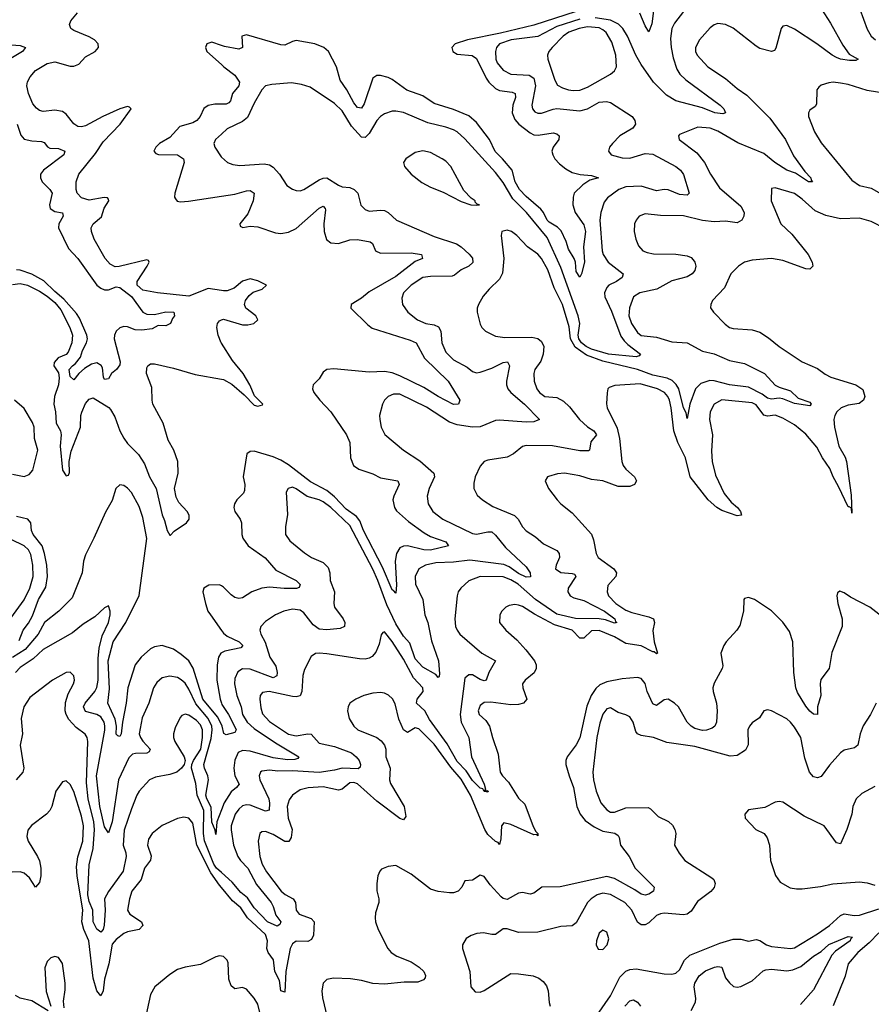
# Model space of a CAD drawing. Header units: inches. Extents: x 1694797 to 1849917, y 907313 to 1017959.
# Tile 466 of 656: x 1768947 to 1773391, y 981939 to 987075. Entities that reach past the tile are written whole.
import ezdxf

# ---------------------------------------------------------------- set-up
doc = ezdxf.new("R2010")
doc.units = ezdxf.units.IN
doc.header["$MEASUREMENT"] = 0
doc.layers.add('B7968', color=7, linetype='Continuous')
doc.layers.add('B7978', color=7, linetype='Continuous')

msp = doc.modelspace()

# ---------------------------------------------------------------- linework, layer by layer
at = {"layer": 'B7968', "color": 5}
for points, elevation in [([(1770000, 985662), (1769930, 985673.6), (1769830, 985632.2), (1769666.8, 985650), (1769590, 985664.4), (1769560.6, 985690), (1769559.4, 985710), (1769613.1, 985790), (1769622.4, 985810), (1769619.3, 985819.3), (1769610, 985822.4), (1769467, 985787), (1769446.2, 985786.2), (1769419.4, 985799.4), (1769392.5, 985830), (1769336.6, 985930), (1769321.3, 985970), (1769320.6, 985990), (1769330.2, 986010), (1769373.3, 986046.7), (1769387.7, 986092.3), (1769411.9, 986130), (1769410, 986138.8), (1769406, 986146), (1769388.2, 986148.2), (1769310, 986133.3), (1769270, 986145.1), (1769247.7, 986170), (1769241.9, 986190), (1769241.1, 986230), (1769255.2, 986270), (1769342, 986378), (1769382.3, 986437.7), (1769471.3, 986530), (1769528.2, 986610), (1769519.4, 986619.4), (1769510, 986621.7), (1769470.2, 986610.2), (1769381.6, 986570), (1769290, 986520.8), (1769270, 986515.4), (1769250, 986518), (1769230, 986531.7), (1769190, 986581.5), (1769170, 986595.9), (1769130, 986603), (1769070, 986597.1), (1769050, 986602.3), (1769034.2, 986614.2), (1769016.5, 986636.5), (1768992.8, 986690), (1768984.7, 986730), (1768988.8, 986751.2), (1769002.5, 986777.5), (1769029.1, 986810), (1769090, 986847), (1769130, 986856.1), (1769210, 986833.6), (1769230, 986832.3), (1769256, 986844), (1769290, 986881.4), (1769341.7, 986910), (1769358.3, 986930), (1769357.4, 986950), (1769337.4, 986970), (1769310, 986985.2), (1769230, 987019.6), (1769214.4, 987030), (1769206.7, 987050), (1769214.4, 987070), (1769248.5, 987111.5)], 580), ([(1768810, 986950.2), (1768950, 986940.2), (1768977.1, 986930), (1768961.1, 986910), (1768790, 986806.6)], 560), ([(1770000, 986941.2), (1769950, 986957.3), (1769923, 986950), (1769916.4, 986930), (1769923.7, 986910), (1770000, 986841.2)], 620), ([(1770000, 986634.9), (1769965, 986635), (1769930, 986627.4), (1769908.7, 986611.3), (1769888.4, 986570), (1769871.1, 986548.9), (1769850, 986538), (1769782.4, 986517.6), (1769730, 986460.2), (1769677.3, 986430), (1769658, 986410), (1769647.7, 986390), (1769657.7, 986377.7), (1769672.1, 986372.1), (1769770, 986370.1), (1769801.2, 986350), (1769806, 986330), (1769756.9, 986170), (1769754.9, 986150), (1769759.9, 986139.9), (1769769.2, 986129.2), (1769785.6, 986125.6), (1769827.8, 986127.8), (1770000, 986154.3)], 620), ([(1768934.4, 986530), (1768952.8, 986472.8), (1768970, 986452.4), (1769010, 986442.5), (1769060.6, 986440.6), (1769074.4, 986434.4), (1769091.8, 986411.8), (1769104.6, 986404.6), (1769150, 986402.6), (1769182.4, 986390), (1769176.9, 986370), (1769071.7, 986290), (1769056.5, 986270), (1769056.1, 986250), (1769064.4, 986230), (1769105.2, 986190), (1769116.5, 986170), (1769102, 986110), (1769106.6, 986090), (1769130, 986074.1), (1769170, 986066.8), (1769173.7, 986050), (1769152.1, 986010), (1769149.3, 985990), (1769202.2, 985882.2), (1769250, 985830.2), (1769349, 985690), (1769370, 985674.5), (1769390, 985666.2), (1769410, 985665.8), (1769450, 985681.3), (1769470, 985677.5), (1769531.5, 985631.5), (1769589.2, 985549.2), (1769610, 985539.8), (1769650, 985536.8), (1769710, 985550.8), (1769752, 985550), (1769755.5, 985530), (1769744.2, 985515.8), (1769734.9, 985490), (1769710, 985477.6), (1769670, 985479.6), (1769638, 985462), (1769585.2, 985454.8), (1769550, 985457.3), (1769510, 985473.3), (1769490, 985474.4), (1769470, 985467.4), (1769450.3, 985450), (1769442, 985430), (1769440.2, 985410), (1769471.8, 985290), (1769470, 985275.3), (1769451.6, 985250), (1769426, 985230), (1769410, 985200.9), (1769390, 985197.6), (1769384.8, 985210), (1769379.5, 985259.5), (1769372, 985272), (1769350, 985285.2), (1769321.4, 985278.6), (1769284.7, 985255.3), (1769256.5, 985230), (1769230, 985197), (1769210, 985214.7), (1769205.8, 985250), (1769222.3, 985270), (1769238.9, 985281.1), (1769264.5, 985315.5), (1769275.6, 985350), (1769296, 985390), (1769301.3, 985410), (1769298.1, 985430), (1769258.5, 985518.5), (1769243, 985543), (1769178, 985618), (1769130, 985657.1), (1769073.4, 985713.4), (1769010, 985747.8), (1768950, 985769), (1768930, 985770.6)], 560), ([(1770000, 986478.2), (1769968.5, 986450), (1769961.1, 986430), (1769966.3, 986410), (1769999, 986359), (1770000, 986358)], 640), ([(1768910, 985693.1), (1768950, 985699.1), (1768987.3, 985690), (1769050, 985658.9), (1769090, 985633.3), (1769130, 985599.8), (1769161.1, 985561.1), (1769208.9, 985470), (1769222.9, 985430), (1769218.9, 985390), (1769199.6, 985340.4), (1769190, 985328.9), (1769148.1, 985311.9), (1769126.9, 985286.9), (1769125.8, 985270), (1769150, 985232.9), (1769153.4, 985206.6), (1769149.6, 985170), (1769128.5, 985110), (1769124.9, 985070), (1769133.3, 985030), (1769138.4, 984970), (1769159.5, 984930), (1769162.9, 984910), (1769158.5, 984850), (1769170, 984725.4), (1769190, 984695.3), (1769201.1, 984698.9), (1769206.7, 984713.3), (1769204.6, 984770), (1769215.7, 984824.3), (1769265.2, 984950), (1769267, 985010), (1769271.6, 985028.4), (1769290, 985073), (1769310, 985094.9), (1769330, 985102.5), (1769412.1, 985052.1), (1769421.8, 985041.8), (1769443.7, 985003.7), (1769469.9, 984929.9), (1769490, 984892.9), (1769510, 984864.7), (1769566.6, 984806.6), (1769598.6, 984758.6), (1769624.4, 984690), (1769659.1, 984630), (1769690, 984492.1), (1769703.4, 984463.4), (1769717.4, 984410), (1769730, 984385.4), (1769733.6, 984386.4), (1769752.6, 984407.4), (1769817.7, 984450), (1769830.7, 984470), (1769831, 984491), (1769820.5, 984510), (1769777, 984557), (1769764.1, 984584.1), (1769755, 984630), (1769773.7, 984710), (1769771.7, 984770), (1769750.7, 984830), (1769721.1, 984881.1), (1769695.2, 984970), (1769642.2, 985070), (1769637.9, 985090), (1769636.8, 985156.8), (1769608.6, 985230), (1769610, 985259.3), (1769615.8, 985270), (1769630, 985279.7), (1769650, 985279.8), (1769750, 985258.2), (1769863.6, 985223.6), (1770000, 985200.3)], 580), ([(1770000, 985387.4), (1769998.3, 985390), (1769982.5, 985430), (1769975.6, 985470), (1769980.2, 985490), (1769990, 985504.7), (1770000, 985509)], 580), ([(1768910, 984704.5), (1768970, 984691.6), (1768997.3, 984702.7), (1769015.2, 984724.8), (1769042.2, 984830), (1769025, 984890), (1769022, 984950), (1769013.8, 984973.8), (1768970, 985046.6), (1768919.8, 985090)], 620), ([(1770000, 983398.8), (1769979.3, 983439.3), (1769903.2, 983530), (1769851.6, 983691.6), (1769829.4, 983730), (1769790, 983764.1), (1769750, 983790.8), (1769690, 983810.9), (1769650, 983803.6), (1769630, 983793.2), (1769581, 983750), (1769550.4, 983709.6), (1769511.2, 983590), (1769503.3, 983510), (1769483.5, 983410), (1769477.1, 983350), (1769470, 983335.8), (1769458.9, 983338.9), (1769450, 983349), (1769452.3, 983390), (1769445.8, 983425.8), (1769406.5, 983510), (1769415.6, 983584.4), (1769409.6, 983730.4), (1769434.3, 983830), (1769501.2, 983930), (1769570, 984072), (1769611, 984369), (1769590, 984479.1), (1769570, 984535), (1769530, 984608.5), (1769510, 984631.9), (1769490, 984645.7), (1769470, 984648), (1769448.9, 984630), (1769430, 984566.6), (1769394.3, 984505.7), (1769334.6, 984370), (1769290, 984283.9), (1769280.8, 984250), (1769273.7, 984190), (1769220.4, 984059.6), (1769151, 983989), (1769076.4, 983930), (1769043.3, 983870), (1768976.3, 983790), (1768910, 983747.5)], 620), ([(1768944, 983836), (1768964.6, 983890), (1768993.2, 983926.8), (1769014.7, 983965.3), (1769045.1, 984050), (1769084.3, 984115.7), (1769092.3, 984170), (1769088.2, 984230), (1769076.8, 984290), (1769063.7, 984330), (1769017.2, 984390), (1769009.5, 984410), (1769005.5, 984450), (1768989.2, 984469.2), (1768930, 984484.2)], 620), ([(1768886.3, 983933.7), (1768970, 984048.3), (1768999.4, 984110), (1769017, 984170), (1769015.2, 984230), (1769005.7, 984285.7), (1768993.3, 984310), (1768970.7, 984330), (1768902.9, 984362.9)], 640), ([(1770000, 984121.2), (1769990, 984127.3), (1769934.2, 984125.8), (1769908.4, 984110), (1769903.7, 984090), (1769916.1, 984030), (1769929.2, 983990), (1769942.7, 983970), (1770000, 983889.1)], 620), ([(1770000, 982953.4), (1769976.6, 982890), (1769970, 982825.2), (1769967.6, 982847.6), (1769950, 982889.2), (1769946.7, 982966.7), (1769924, 983010), (1769918.6, 983030), (1769931.9, 983110), (1769929.3, 983130), (1769911.4, 983170), (1769907.2, 983190), (1769946, 983326), (1769952.2, 983370), (1769949.7, 983390), (1769930.3, 983430.3), (1769866.4, 983506.4), (1769830, 983582.5), (1769810, 983613.6), (1769790, 983632.2), (1769770, 983642.9), (1769730, 983650.8), (1769690, 983642.7), (1769662.7, 983617.3), (1769645.6, 983590), (1769621.7, 983510), (1769586.1, 983433.9), (1769571.3, 983350), (1769577.2, 983330), (1769590, 983311), (1769628, 983270), (1769623.4, 983256.6), (1769610, 983248.3), (1769552.1, 983247.9), (1769536.4, 983243.6), (1769516.1, 983223.9), (1769462.2, 983110), (1769430.4, 982890), (1769410, 982834.3), (1769390, 982865.1), (1769364.7, 982970), (1769347.2, 983130), (1769391.5, 983368.5), (1769391.6, 983391.6), (1769387.2, 983410), (1769370, 983437.9), (1769350, 983450.3), (1769290, 983466.4), (1769280.9, 983490), (1769289.4, 983510), (1769339.3, 983570), (1769350, 983592.2), (1769356.6, 983630), (1769357.1, 983742.9), (1769362.8, 983797.2), (1769378.4, 983861.6), (1769409.8, 983930), (1769419.8, 983970), (1769419.7, 983990), (1769410, 984017.2), (1769390, 984007), (1769339.4, 983960.6), (1769278.2, 983921.8), (1769223.2, 983876.8), (1769070, 983790.6), (1769018.3, 983741.7), (1768950, 983696.6), (1768924.7, 983670)], 640), ([(1770000, 983772), (1769996.1, 983770), (1769985.2, 983750), (1769978.3, 983710), (1769976.4, 983630), (1769993.4, 983530), (1770000, 983510.3)], 620), ([(1770000, 982626.2), (1769973.7, 982650), (1769960.1, 982670), (1769911.2, 982791.2), (1769906, 982830), (1769907.8, 982950), (1769872.7, 983030), (1769866.6, 983090), (1769843.5, 983170), (1769844.7, 983190), (1769853.3, 983210), (1769892.6, 983270), (1769901.7, 983330), (1769900.4, 983370), (1769890, 983396.8), (1769870, 983419.9), (1769830, 983447.6), (1769810, 983452.8), (1769793.7, 983446.3), (1769784.3, 983435.7), (1769758.1, 983381.9), (1769749.4, 983350), (1769750.1, 983330), (1769757, 983310), (1769805.2, 983230), (1769810.3, 983210), (1769806.3, 983190), (1769792.2, 983170), (1769766.4, 983150), (1769730, 983137.7), (1769655.6, 983124.4), (1769624.4, 983110), (1769570.3, 983050), (1769559.1, 983030), (1769530, 982959.5), (1769492.7, 982847.3), (1769486.8, 982770), (1769501.3, 982730), (1769503.3, 982710), (1769486.9, 982633.1), (1769410, 982528.2), (1769389.3, 982490), (1769394.1, 982430), (1769388.2, 982351.8), (1769383.2, 982330), (1769370, 982314.5), (1769350, 982331.6), (1769330, 982369.8), (1769328.9, 982430), (1769310, 982476.1), (1769303.6, 982510), (1769310, 982666.8), (1769330, 982752.4), (1769337.6, 982850), (1769333.9, 982890), (1769305.1, 983010), (1769295.1, 983095.1), (1769303.4, 983310), (1769298.7, 983330), (1769288.1, 983348.1), (1769242.1, 983382.1), (1769204, 983424), (1769189.3, 983450), (1769183.9, 983470), (1769186.3, 983513.7), (1769200.8, 983559.2), (1769227.3, 983610), (1769232.9, 983630), (1769230, 983652.3), (1769210, 983671.2), (1769190, 983669.6), (1769119.3, 983630), (1769000.3, 983539.7), (1768969.4, 983490.6), (1768954.2, 983430), (1768962.6, 983350), (1768949.4, 983290), (1768969.5, 983170), (1768963.8, 983150), (1768928.9, 983110)], 660), ([(1770000, 982548.2), (1769990, 982560.4), (1769944.7, 982624.7), (1769870.7, 982770), (1769850, 982883.5), (1769830, 982909.8), (1769804.2, 982915.8), (1769771.3, 982908.7), (1769690, 982872.4), (1769638.5, 982830), (1769619, 982801), (1769614, 982770), (1769633.3, 982713.4), (1769629.1, 982690.9), (1769599.3, 982650), (1769581.7, 982590), (1769531.6, 982530), (1769519.5, 982490), (1769510.2, 982430.2), (1769521.1, 982410), (1769582.2, 982370), (1769590.2, 982350), (1769570, 982329.4), (1769510, 982317.4), (1769490, 982308.5), (1769450, 982277.7), (1769430, 982252.3), (1769412.5, 982150), (1769389.6, 982070), (1769383.2, 982010), (1769370, 981984), (1769350, 982008.7), (1769330, 982075.1), (1769308.5, 982270), (1769281.8, 982330), (1769271.9, 982370), (1769276.8, 982430), (1769247.3, 982610), (1769244.1, 982655.9), (1769251.5, 982708.5), (1769276.7, 982790), (1769280.6, 982870), (1769270, 982920.4), (1769230, 983049.6), (1769210, 983085.1), (1769190, 983105.2), (1769170, 983099.3), (1769136.5, 983050), (1769114.4, 982970), (1769103.9, 982950), (1769087.9, 982930), (1769008.4, 982871.6), (1768990, 982847), (1768984.9, 982815.1), (1768990.8, 982790), (1769040.1, 982710), (1769050, 982687), (1769057.7, 982650), (1769057.5, 982610), (1769050, 982573.6), (1769030, 982549.7), (1768998.2, 982598.2), (1768970, 982622.7), (1768950, 982629.4), (1768908.8, 982628.8)], 680), ([(1770000, 982189.9), (1769990, 982191.8), (1769970, 982187.2), (1769890, 982146.4), (1769810, 982132.9), (1769770, 982119.8), (1769730, 982094), (1769651.8, 982030), (1769629.2, 981990), (1769604.5, 981870)], 720), ([(1769180.1, 981920.1), (1769175.1, 981955.1), (1769184.7, 982015.3), (1769184.7, 982050), (1769170, 982152.3), (1769150, 982183.6), (1769130, 982187.8), (1769110, 982181.3), (1769090, 982162.9), (1769077.6, 982130), (1769085.2, 982005.2), (1769110.6, 981929.4)], 720), ([(1769095.3, 981904.7), (1769010, 981957), (1768950, 981971.5), (1768925.6, 981985.6)], 720)]:
    msp.add_lwpolyline(points, dxfattribs=dict(at, elevation=elevation))
at = {"layer": 'B7978', "color": 5}
for points, elevation in [([(1773130.2, 987130), (1773177.7, 987057.7), (1773241.8, 986941.8), (1773276, 986896), (1773322.8, 986870), (1773310, 986862), (1773276.9, 986863.1), (1773230, 986869.2), (1773210, 986878), (1773186, 986890), (1773105.7, 986950), (1772990, 987026), (1772950, 987045.3), (1772930, 987041.6), (1772920.3, 987030), (1772893.4, 986926.6), (1772884.9, 986915.1), (1772870.3, 986909.7), (1772810, 986925.6), (1772790, 986937.2), (1772670, 987031.2), (1772630, 987049.8), (1772590, 987054.5), (1772570, 987048.3), (1772550, 987032.8), (1772494.3, 986970), (1772472.9, 986930), (1772473.1, 986910), (1772482, 986890), (1772537, 986830), (1772630, 986769.1), (1772690, 986716.9), (1772740.6, 986680.6), (1772861.9, 986561.9), (1772943.5, 986450), (1772984.4, 986364.4), (1773044.1, 986284.1), (1773075.8, 986250), (1773077.3, 986237.3), (1773084.7, 986230), (1773063.7, 986230), (1772994.9, 986274.9), (1772949.8, 986290), (1772887.5, 986330), (1772830, 986377.2), (1772693.6, 986433.6), (1772590, 986494), (1772550, 986509.1), (1772485.5, 986514.5), (1772390, 986476), (1772385.5, 986470), (1772388.5, 986450), (1772480.7, 986380.7), (1772521, 986330), (1772551.7, 986270), (1772598.2, 986198.2), (1772710, 986102.2), (1772726.7, 986070), (1772725.6, 986050), (1772715.5, 986030), (1772690, 986015.3), (1772630, 986024.7), (1772570, 986021.1), (1772510, 986028.2), (1772410, 986051.5), (1772290, 986053.5), (1772210, 986061.6), (1772179.5, 986050), (1772163.6, 986030), (1772155.2, 986010), (1772153.8, 985970), (1772161.5, 985930), (1772175.8, 985895.8), (1772199.3, 985870), (1772220.8, 985860.8), (1772254.4, 985854.4), (1772370, 985852.2), (1772430, 985842.6), (1772450, 985834), (1772462, 985822), (1772470.3, 985810), (1772474.9, 985790), (1772470, 985766.3), (1772456.9, 985750), (1772430, 985733.8), (1772350, 985712.5), (1772270.9, 985669.1), (1772183.8, 985650), (1772150.1, 985629.9), (1772128.7, 985571.3), (1772126.4, 985530), (1772140.3, 985490), (1772170, 985443.9), (1772190, 985428.6), (1772270, 985419.6), (1772350, 985394.2), (1772430, 985389.5), (1772510, 985345.3), (1772570, 985331.3), (1772650, 985297), (1772730, 985281.2), (1772832.7, 985230), (1772890, 985169), (1772910, 985158.5), (1772970, 985139.7), (1773010, 985100.7), (1773070, 985080.5), (1773077, 985070), (1773070, 985060.7), (1772990, 985073.8), (1772930, 985098.2), (1772910, 985100.8), (1772870, 985095.8), (1772850, 985100.9), (1772821.5, 985121.5), (1772750, 985157.7), (1772651.5, 985170), (1772570, 985191), (1772547.5, 985192.5), (1772501.8, 985178.2), (1772473.6, 985150), (1772443.7, 985070), (1772430, 984995.3), (1772424.1, 985024.1), (1772410, 985049.6), (1772386.3, 985150), (1772372.9, 985172.9), (1772352.3, 985192.3), (1772325.1, 985205.1), (1772250, 985221.5), (1772170, 985251.1), (1771990, 985294.2), (1771905.4, 985325.4), (1771846.4, 985366.4), (1771821.5, 985410), (1771813.7, 985473.7), (1771779.9, 985590), (1771736.7, 985676.7), (1771702.6, 985770), (1771670.4, 985830), (1771650, 985852.5), (1771596.4, 985890), (1771540.5, 985950), (1771514, 985970), (1771490, 985976.9), (1771462.8, 985970), (1771459.3, 985950), (1771474, 985830), (1771466.7, 985753.3), (1771450, 985721.5), (1771396.5, 985670), (1771366.2, 985633.8), (1771341.7, 985590), (1771334.9, 985570), (1771334.9, 985550), (1771350, 985487.3), (1771358.7, 985470), (1771377.1, 985450), (1771430, 985423.6), (1771477.8, 985417.8), (1771619.5, 985419.5), (1771650, 985412.7), (1771670, 985396.1), (1771681.8, 985370), (1771679.3, 985330), (1771665.6, 985294.4), (1771634.6, 985250), (1771629.1, 985230), (1771631.8, 985190), (1771645.2, 985150), (1771659.5, 985130), (1771688, 985110), (1771750, 985104), (1771785.1, 985085.1), (1771815.4, 985055.4), (1771868.6, 984990), (1771910, 984950.9), (1771942.4, 984930), (1771956.9, 984910), (1771927.1, 984872.9), (1771920.3, 984830), (1771914.3, 984825.7), (1771870, 984826.7), (1771728.1, 984851.9), (1771590, 984854.6), (1771570, 984848.7), (1771523.6, 984810), (1771490, 984792.5), (1771390, 984777.2), (1771370.7, 984770), (1771350, 984746.6), (1771323.6, 984690), (1771316.7, 984656.7), (1771317, 984630), (1771334.5, 984594.5), (1771361.3, 984570), (1771416.5, 984536.5), (1771528.9, 984488.9), (1771548.1, 984470), (1771571.5, 984430), (1771589.4, 984409.4), (1771637.9, 984377.9), (1771680.6, 984340.6), (1771750, 984306), (1771762.4, 984290), (1771763.9, 984270), (1771746, 984230), (1771743.2, 984210), (1771770.9, 984190.9), (1771830, 984186.9), (1771842, 984182), (1771849, 984170), (1771808.7, 984110), (1771807.3, 984090), (1771819.7, 984070), (1771838.8, 984058.8), (1771890, 984044.6), (1771998, 983990), (1772053, 983950), (1772056, 983936), (1772063.8, 983930), (1772050, 983926.8), (1772003.9, 983943.9), (1771970.4, 983950.4), (1771847.9, 983952.1), (1771750, 983974), (1771637.9, 984050), (1771549, 984130), (1771510, 984153.9), (1771470, 984169.5), (1771350, 984169.8), (1771291.6, 984148.4), (1771248.7, 984110), (1771234.9, 984090), (1771230.3, 984070), (1771218.2, 983950), (1771220.7, 983910), (1771229.1, 983890), (1771244.6, 983870), (1771359.3, 983770), (1771430.2, 983730), (1771395.1, 983670), (1771380.4, 983630), (1771370, 983625.8), (1771350, 983632.5), (1771310, 983657), (1771290, 983657.1), (1771270, 983639.7), (1771245.3, 983450), (1771251.3, 983410), (1771291.1, 983331.1), (1771304.2, 983230), (1771370, 983087.7), (1771378.3, 983061.7), (1771371.3, 983051.3), (1771385.2, 983054.8), (1771391.5, 983050), (1771390, 983046), (1771370, 983049.7), (1771363.1, 983063.1), (1771350, 983067.3), (1771330, 983085), (1771310, 983105.9), (1771276.1, 983156.1), (1771230, 983205.3), (1771178.2, 983298.2), (1771084.7, 983424.7), (1771061.1, 983470), (1771017.8, 983510), (1771022, 983530), (1771053.2, 983570), (1771049.9, 983590), (1771002.6, 983642.6), (1770950, 983739.6), (1770890, 983831.6), (1770850, 983882.4), (1770841.2, 983878.8), (1770833, 983867), (1770822.3, 983817.7), (1770804.7, 983775.3), (1770786.6, 983753.4), (1770770, 983744.4), (1770750, 983739.8), (1770720.6, 983740.6), (1770550, 983766.6), (1770510, 983770.8), (1770490, 983768.2), (1770467.5, 983752.5), (1770433.8, 983686.2), (1770425.4, 983654.6), (1770419.4, 983570), (1770411.1, 983548.9), (1770390, 983542.2), (1770370, 983544.3), (1770248.4, 983571.6), (1770214.1, 983565.9), (1770201.9, 983550), (1770199.6, 983530), (1770204.8, 983484.8), (1770213.6, 983453.6), (1770250, 983414.1), (1770350, 983348.7), (1770390, 983340.3), (1770450, 983350.7), (1770468.2, 983348.2), (1770510, 983301), (1770590, 983284.1), (1770677.7, 983250), (1770702.8, 983230), (1770718.2, 983210), (1770726, 983190), (1770723.8, 983176.2), (1770712.8, 983167.2), (1770630, 983171.4), (1770590, 983160.4), (1770510, 983149), (1770370, 983156.1), (1770294.5, 983154.5), (1770250, 983159.9), (1770210, 983155.1), (1770203.6, 983150), (1770196.9, 983130), (1770200.1, 983110), (1770246.5, 983010), (1770251.3, 982988.7), (1770248.4, 982951.6), (1770230, 982947), (1770150, 982977.8), (1770130, 982979.1), (1770110, 982973.6), (1770090, 982957), (1770072.4, 982930), (1770051.1, 982870), (1770050.1, 982849.9), (1770063.2, 982770), (1770085.5, 982710), (1770098.7, 982690), (1770137, 982650), (1770183.6, 982563.6), (1770258.7, 982470), (1770270.1, 982450), (1770284.1, 982404.1), (1770309.3, 982370), (1770305.3, 982354.7), (1770290, 982346.9), (1770240.6, 982370), (1770170, 982442.7), (1770135.1, 982495.1), (1770101.7, 982521.7), (1770055.7, 982575.7), (1770000, 982626.2)], 660), ([(1772258.1, 987150), (1772246.4, 987053.6), (1772230, 987012.3), (1772210, 987043.6), (1772183, 987110)], 620), ([(1773331.5, 987130), (1773370, 987024.9), (1773390.3, 986990), (1773411.8, 986970)], 680), ([(1771850, 987118.6), (1771630, 987045.9), (1771455.4, 987004.6), (1771283.1, 986970), (1771218.6, 986950), (1771202.2, 986930), (1771207.7, 986910), (1771230, 986894.8), (1771308.2, 986888.2), (1771330, 986872.7), (1771381.3, 986770), (1771394.8, 986750), (1771430, 986715.5), (1771450, 986705.5), (1771516.6, 986696.6), (1771531.8, 986690), (1771534.6, 986670), (1771520.6, 986630), (1771516.1, 986590), (1771530, 986554.6), (1771551.8, 986530), (1771610, 986485.2), (1771630, 986475.1), (1771652.9, 986472.9), (1771730, 986484.7), (1771750, 986479.7), (1771761.8, 986470), (1771760.2, 986450), (1771730.8, 986410), (1771723.7, 986390), (1771728.2, 986370), (1771739.5, 986350), (1771763.3, 986323.3), (1771796.9, 986296.9), (1771830, 986278.6), (1771872.5, 986267.5), (1771930, 986262), (1771966.8, 986250), (1771922.5, 986237.5), (1771885.5, 986214.5), (1771840.2, 986170), (1771834.3, 986150), (1771834, 986110), (1771845, 986070), (1771890, 986005.7), (1771898.7, 985970), (1771889.2, 985890), (1771894.4, 985810), (1771878.9, 985750), (1771870, 985732.3), (1771850, 985762), (1771847.7, 985810), (1771841, 985830), (1771810, 985878.5), (1771797.9, 985917.9), (1771773.1, 985973.1), (1771752.8, 985992.8), (1771710, 986018.9), (1771699.3, 986030), (1771680.1, 986070), (1771666.7, 986086.7), (1771590, 986152), (1771555, 986190), (1771533.2, 986230), (1771517.2, 986290), (1771467.2, 986350), (1771428, 986388), (1771399.4, 986450), (1771330, 986539.6), (1771290, 986574.5), (1771210, 986607.5), (1771110, 986637.5), (1771050, 986677.3), (1770967.1, 986707.1), (1770890, 986763.6), (1770870, 986773.8), (1770830, 986784.3), (1770810, 986783.2), (1770789.7, 986770.3), (1770744.6, 986635.4), (1770730, 986613.5), (1770710, 986617.7), (1770690, 986641.6), (1770653.6, 986710), (1770620.1, 986760.1), (1770601, 986830), (1770558, 986910), (1770535, 986930), (1770486.6, 986950), (1770390, 986965.8), (1770370, 986961.8), (1770330, 986942.1), (1770310, 986943.7), (1770130, 986996.5), (1770105.5, 986990), (1770109.3, 986930.7), (1770090, 986920.8), (1770016, 986936), (1770000, 986941.2)], 620), ([(1771870, 987078.6), (1771750, 987040.4), (1771650, 986988.1), (1771511.5, 986970), (1771451.3, 986950), (1771434.4, 986930), (1771430.1, 986909.9), (1771431.2, 986870), (1771438.5, 986850), (1771470, 986812.4), (1771510.6, 986790.6), (1771605.9, 986785.9), (1771630.5, 986770.5), (1771638.3, 986730), (1771620.1, 986630), (1771623.8, 986610), (1771635.2, 986595.2), (1771650, 986587.8), (1771670, 986588), (1771730, 986608.9), (1771750, 986611.1), (1771870, 986599.6), (1771910, 986610.7), (1771970, 986644.1), (1772008.6, 986648.6), (1772030, 986643.5), (1772142.6, 986570), (1772156.5, 986550), (1772160.3, 986530), (1772146, 986510), (1772079.5, 986470), (1772040.3, 986430), (1772025.3, 986410), (1772019.5, 986390), (1772033, 986370), (1772090, 986355.4), (1772130, 986352), (1772210, 986377.2), (1772250, 986373.4), (1772370.2, 986310), (1772395, 986290), (1772410, 986268.4), (1772440.2, 986170), (1772430, 986159.1), (1772390, 986163.4), (1772330, 986186.9), (1772310.2, 986189.8), (1772270, 986182.4), (1772190, 986207), (1772110, 986202.6), (1772073.8, 986190), (1772014.5, 986145.5), (1771997.3, 986122.7), (1771978.9, 986070), (1771974.7, 986030), (1771986.6, 985870), (1771992, 985850), (1772017.5, 985810), (1772095.2, 985750), (1772090.2, 985730), (1772062, 985710), (1772021.6, 985690), (1772010, 985678.4), (1771998.9, 985650), (1771999.8, 985630), (1772034.6, 985554.6), (1772084.4, 985424.4), (1772100.7, 985400.7), (1772121.2, 985381.2), (1772185.7, 985330), (1772179.1, 985320.9), (1772163.6, 985316.4), (1772019.3, 985330), (1771930, 985357.2), (1771902.9, 985370), (1771878.1, 985390), (1771864.2, 985410), (1771862, 985430), (1771869.2, 985490), (1771861.3, 985530), (1771770, 985782.6), (1771698.8, 985938.8), (1771591.3, 986070), (1771521.1, 986141.1), (1771470, 986225.4), (1771430, 986277.7), (1771270, 986453.8), (1771230, 986489.8), (1771210, 986500.5), (1771170, 986514.6), (1771076.3, 986536.3), (1770950, 986590.7), (1770910, 986598.4), (1770890, 986597.2), (1770850, 986583.5), (1770830, 986570.8), (1770810, 986549.8), (1770770, 986480.9), (1770750, 986460.6), (1770730, 986463), (1770678.9, 986518.9), (1770630, 986599.4), (1770590, 986638), (1770463, 986723), (1770417.7, 986737.7), (1770365.8, 986745.8), (1770262.6, 986737.4), (1770230, 986729.7), (1770211, 986709), (1770170, 986640.5), (1770135.9, 986564.1), (1770110, 986544.7), (1770030, 986505.1), (1770000, 986478.2)], 640), ([(1772410, 987118.4), (1772363.3, 987056.7), (1772350, 987029.6), (1772343.1, 986976.9), (1772345.8, 986930), (1772356.2, 986876.2), (1772376.6, 986816.6), (1772391.4, 986791.4), (1772422.3, 986762.3), (1772601.8, 986630), (1772621.3, 986610), (1772630.4, 986590), (1772616.6, 986583.4), (1772574, 986590), (1772510, 986615.6), (1772370, 986652.4), (1772321.9, 986681.9), (1772253.7, 986750), (1772190, 986841.4), (1772161.7, 986890), (1772119.4, 986990), (1772094.8, 987030), (1772072.1, 987052.1), (1772030, 987072.4), (1771950, 987085.2)], 640), ([(1770000, 986841.2), (1770012.5, 986830), (1770070, 986785.1), (1770093.4, 986750), (1770090.1, 986730), (1770058.2, 986690), (1770047.4, 986652.6), (1770038.5, 986641.5), (1770025.2, 986634.8), (1770000, 986634.9)], 620), ([(1773486.8, 986686.8), (1773370, 986706.1), (1773270, 986737.1), (1773230, 986744.5), (1773191.6, 986748.4), (1773170, 986745.7), (1773130, 986732.8), (1773117.3, 986722.7), (1773107.2, 986710), (1773105.1, 986634.9), (1773098, 986622), (1773070, 986604), (1773063, 986590), (1773063.7, 986570), (1773094, 986490), (1773130, 986432.7), (1773290, 986237.4), (1773330, 986211.1), (1773390, 986196.1), (1773430, 986174.5)], 680), ([(1770000, 986358), (1770030.8, 986330), (1770059.6, 986319.6), (1770095.2, 986315.3), (1770222.6, 986322.6), (1770250, 986318.5), (1770270, 986306), (1770303.2, 986270), (1770341.3, 986210), (1770370, 986190.3), (1770390, 986184), (1770410, 986183.2), (1770430, 986189.2), (1770510, 986239.5), (1770530, 986248.9), (1770550, 986249.5), (1770610, 986211.6), (1770630, 986203.7), (1770670, 986199.1), (1770692.4, 986190), (1770711.1, 986170), (1770727.1, 986107.1), (1770750, 986084.2), (1770770, 986075.6), (1770830, 986082.3), (1770850, 986079.3), (1770870, 986069.1), (1770913, 986030), (1771110, 985944.4), (1771226.4, 985906.4), (1771250.6, 985890.6), (1771292.9, 985852.9), (1771310, 985831.4), (1771312, 985808), (1771291.3, 985790), (1771250, 985770.5), (1771216.8, 985743.2), (1771203, 985737), (1771090, 985736.1), (1771050, 985729.8), (1770989.1, 985690), (1770950.2, 985650), (1770941.8, 985621.8), (1770945.2, 985590), (1770971.8, 985550), (1771022.6, 985510), (1771066.7, 985490), (1771110, 985482.7), (1771132.8, 985472.8), (1771145.1, 985450), (1771150.1, 985390), (1771170, 985341.3), (1771210, 985300.6), (1771282.7, 985262.7), (1771310, 985240.2), (1771330, 985233.2), (1771350, 985236), (1771410, 985257.2), (1771470, 985286.8), (1771491.8, 985290), (1771502.7, 985270), (1771487.7, 985190), (1771487.2, 985170), (1771494.2, 985150), (1771509.7, 985129.7), (1771581.7, 985070), (1771658.8, 984990), (1771630, 984978), (1771590, 984975.7), (1771450, 984986.9), (1771430, 984984.2), (1771350, 984950.5), (1771310, 984950.4), (1771230, 984961.9), (1771190, 984975.4), (1771070, 985053.6), (1770930, 985122.5), (1770897.8, 985122.2), (1770870.4, 985110), (1770850.3, 985090), (1770839.5, 985070), (1770825.3, 985010), (1770826.7, 984990), (1770833.1, 984950), (1770852, 984912), (1770950, 984828.9), (1771034.8, 984774.8), (1771107.7, 984710), (1771112.2, 984690), (1771084.2, 984630), (1771073.8, 984590), (1771078.5, 984550), (1771102.3, 984510), (1771154.9, 984470), (1771310, 984395.3), (1771331.5, 984391.5), (1771390, 984404.2), (1771410, 984403.5), (1771430, 984385.7), (1771482.2, 984322.2), (1771590, 984220.2), (1771610.2, 984189.8), (1771611.8, 984168.2), (1771590, 984166.5), (1771550, 984186.1), (1771501, 984221), (1771472.9, 984232.9), (1771296.4, 984256.4), (1771210, 984245.6), (1771118, 984242), (1771063.8, 984230), (1771029.5, 984210.5), (1771011.1, 984170), (1771012.6, 984130), (1771050.1, 984050), (1771060.5, 983970), (1771077.5, 983930), (1771095.6, 983835.6), (1771133, 983730), (1771137.3, 983662.7), (1771136, 983650), (1771130, 983644), (1771119.1, 983659.1), (1771050, 983698.3), (1771010, 983740.4), (1770982.3, 983822.3), (1770950, 983859.6), (1770910, 983924.3), (1770862.9, 984022.9), (1770816.7, 984150), (1770790, 984208.7), (1770670, 984437.3), (1770570, 984530.7), (1770530, 984560.9), (1770510, 984571.3), (1770447.6, 984587.6), (1770390, 984628.4), (1770370, 984636.9), (1770347.7, 984630), (1770338.4, 984610), (1770345.3, 984494.7), (1770334.2, 984430), (1770334.3, 984390), (1770357.5, 984357.5), (1770434.1, 984294.1), (1770470.1, 984270.1), (1770530, 984243.5), (1770557.2, 984217.2), (1770566.2, 984190), (1770567.6, 984150), (1770590.2, 984090), (1770586.2, 984030), (1770589.4, 984010), (1770635.2, 983950), (1770643.5, 983930), (1770641.7, 983910), (1770619.8, 983900.2), (1770550, 983891.9), (1770510, 983895.4), (1770477.9, 983917.9), (1770430, 983981.4), (1770410, 983994.9), (1770370, 984001), (1770325.5, 983990), (1770281.3, 983970), (1770230, 983936), (1770206, 983910), (1770200.9, 983890), (1770205.8, 983870), (1770228, 983828), (1770252.1, 983750), (1770283.7, 983703.7), (1770290.5, 983670), (1770288.1, 983651.9), (1770270, 983642), (1770150, 983687.5), (1770110, 983689.8), (1770086.2, 983673.8), (1770070, 983638), (1770067.3, 983610), (1770079.5, 983550), (1770102.2, 983490), (1770110.1, 983450), (1770133.6, 983410), (1770170, 983378.2), (1770282.1, 983302.1), (1770404.6, 983230), (1770398, 983222), (1770383.5, 983216.5), (1770345.2, 983214.8), (1770270, 983224.1), (1770150, 983259.8), (1770110, 983262.6), (1770087.5, 983252.5), (1770070, 983213), (1770064, 983170), (1770070, 983130.3), (1770092, 983088), (1770078.5, 983070), (1770050, 983047.5), (1770013.5, 982990), (1770000, 982953.4)], 640), ([(1773464.7, 985984.7), (1773390, 986022.4), (1773330, 986040.2), (1773230, 986036.1), (1773153.8, 986053.8), (1773098.6, 986078.6), (1773030, 986139.8), (1772990, 986168.1), (1772890, 986197.6), (1772870, 986194), (1772868.4, 986130), (1772918.6, 986010), (1772976.9, 985956.9), (1773060.5, 985850), (1773082.6, 985810), (1773085.7, 985790), (1773070, 985774.3), (1773050, 985775.5), (1772930, 985818.2), (1772870, 985829.2), (1772770, 985820.3), (1772730, 985809.8), (1772697, 985790), (1772658.3, 985750), (1772624.1, 985675.9), (1772561.3, 985610), (1772553.1, 985590), (1772552.3, 985572.3), (1772567.7, 985550), (1772627.4, 985487.4), (1772650, 985470.3), (1772670, 985463.6), (1772770, 985456.9), (1772810, 985444.9), (1772855.1, 985415.1), (1772910, 985370.3), (1773030.4, 985290), (1773110, 985255.8), (1773150, 985225.8), (1773180.4, 985210), (1773310.6, 985170.6), (1773345.9, 985145.9), (1773356.2, 985110), (1773349.4, 985090), (1773326.8, 985073.2), (1773270, 985064.9), (1773233.7, 985050), (1773211.6, 985030), (1773199.8, 985010), (1773195.8, 984990), (1773199.1, 984950), (1773222, 984850), (1773253.7, 984793.7), (1773260.8, 984770), (1773285.8, 984594.2), (1773290, 984501.2), (1773287.2, 984527.2), (1773274.8, 984534.8), (1773270, 984533.3), (1773220.3, 984640.3), (1773192, 984690), (1773174.7, 984734.7), (1773136.1, 984790), (1773106.1, 984846.1), (1773050, 984912.8), (1772990, 984961.5), (1772930, 984996.7), (1772890, 985011.7), (1772850, 985006.4), (1772830, 985012.7), (1772790, 985066.3), (1772770, 985076.1), (1772610, 985091.6), (1772570.2, 985069.8), (1772549.3, 985030), (1772546.6, 984990), (1772561.6, 984910), (1772556.3, 984823.7), (1772559.7, 984770), (1772578.5, 984698.5), (1772622.8, 984602.8), (1772659.1, 984559.1), (1772693.1, 984530), (1772707.7, 984510), (1772713.4, 984490), (1772690, 984487.5), (1772610, 984515.3), (1772585.4, 984530), (1772539.9, 984570), (1772445.4, 984690), (1772421.6, 984790), (1772381.5, 984870), (1772359.6, 984930), (1772346.2, 985050), (1772337.3, 985090), (1772328.9, 985108.9), (1772311.8, 985130), (1772274.5, 985150), (1772184.4, 985175.6), (1772052.5, 985167.5), (1772022.8, 985157.2), (1772016.4, 985150), (1772011.7, 985128.3), (1772008.3, 985071.7), (1772012.1, 985050), (1772064.6, 984944.6), (1772076.6, 984890), (1772089.2, 984770.8), (1772096.3, 984750), (1772109.5, 984730), (1772154.6, 984690), (1772165.7, 984670), (1772155.6, 984650), (1772130, 984640.4), (1772070, 984640.3), (1771990, 984669), (1771930, 984675.9), (1771870, 984696.1), (1771790.2, 984709.8), (1771753, 984707), (1771707.1, 984692.9), (1771700.7, 984690), (1771688.2, 984670), (1771706.4, 984630), (1771751.8, 984570), (1771770.4, 984550), (1771830, 984502.6), (1771930, 984391.7), (1771941.5, 984361.5), (1771954.6, 984290), (1771966.2, 984270), (1772047.3, 984210), (1772061.3, 984190), (1772058.4, 984170), (1772016.5, 984123.5), (1772012.7, 984090), (1772019.8, 984070), (1772058.6, 984030), (1772110, 983994.2), (1772142, 983982), (1772230, 983960.7), (1772253.8, 983950), (1772260.2, 983930), (1772250.2, 983889.8), (1772258.6, 983830), (1772274.9, 983770), (1772270, 983766.9), (1772257.5, 983777.5), (1772250, 983777.4), (1772190, 983808.7), (1772110, 983820.8), (1772050, 983855.6), (1771970, 983889.2), (1771930, 983888), (1771890, 983848.7), (1771870, 983848.6), (1771830, 983889.9), (1771738.3, 983918.3), (1771633.5, 983973.5), (1771570, 984013.6), (1771550, 984020.6), (1771530, 984024.1), (1771501.4, 984018.6), (1771483.1, 984010), (1771463.1, 983990), (1771452.9, 983970), (1771450.4, 983930), (1771483.7, 983890), (1771540.8, 983840.8), (1771588.8, 983788.8), (1771633.6, 983730), (1771641.8, 983710), (1771642.4, 983690), (1771631.5, 983668.5), (1771585.3, 983630), (1771571.4, 983610), (1771572.9, 983590), (1771593.1, 983530), (1771576.3, 983510), (1771550, 983503.7), (1771510, 983501.9), (1771404.7, 983515.3), (1771370, 983513.6), (1771350, 983498.5), (1771339.7, 983470), (1771344.2, 983450), (1771379.6, 983419.6), (1771399.3, 983390), (1771414.2, 983330), (1771443.4, 983243.4), (1771454.5, 983150), (1771465.9, 983130), (1771498.4, 983098.4), (1771550, 983015.1), (1771582.8, 982982.8), (1771626.2, 982866.2), (1771640, 982840), (1771650.7, 982830), (1771650, 982818), (1771645.6, 982825.6), (1771630, 982822.3), (1771510, 982877.7), (1771474.2, 982885.8), (1771461.6, 982870), (1771458.5, 982801.5), (1771450, 982773.3), (1771443.1, 982783.1), (1771430, 982787.9), (1771390, 982825.4), (1771374.8, 982850), (1771299.8, 983030), (1771250, 983113.6), (1771196.7, 983176.7), (1771110, 983295.7), (1771030, 983376.8), (1771010, 983381.6), (1770970, 983356), (1770950, 983370.9), (1770926.2, 983426.2), (1770905.9, 983505.9), (1770892.1, 983532.1), (1770871.3, 983551.3), (1770850, 983562.4), (1770830, 983564.8), (1770790, 983561.4), (1770742.8, 983550), (1770700.7, 983530), (1770670.4, 983509.6), (1770660.5, 983490), (1770658.4, 983470), (1770666, 983430), (1770690.3, 983390), (1770711, 983371), (1770810.7, 983330.7), (1770833.7, 983313.7), (1770850.8, 983290.8), (1770856.9, 983270), (1770857.8, 983230), (1770879.8, 983170), (1770877, 983110), (1770881.9, 983090), (1770954.2, 982970), (1770961.8, 982918.2), (1770950, 982901.7), (1770930, 982909), (1770810, 982998.7), (1770710, 983088.4), (1770690, 983095.2), (1770670, 983093.6), (1770630, 983061.5), (1770610, 983056.3), (1770530, 983073.5), (1770451.9, 983068.1), (1770410, 983057), (1770370.2, 983030), (1770353.8, 983006.2), (1770343.5, 982970), (1770347.9, 982910), (1770369.1, 982850), (1770364.6, 982810), (1770351.6, 982788.4), (1770330, 982788), (1770270, 982825), (1770230, 982841), (1770210, 982838.5), (1770200.9, 982830), (1770191.1, 982790), (1770200.8, 982710), (1770213.1, 982670), (1770234.7, 982630), (1770312.3, 982530), (1770332.5, 982512.5), (1770375, 982490), (1770386.9, 982470), (1770390.1, 982430), (1770405.1, 982410), (1770467.4, 982387.4), (1770483.9, 982370), (1770480.1, 982299.9), (1770470, 982277.3), (1770450, 982266.9), (1770390, 982268.9), (1770370, 982253.9), (1770358.6, 982230), (1770336.3, 982110), (1770330, 982002.4), (1770309.9, 982009.9), (1770302.7, 982062.7), (1770279.3, 982110), (1770271.4, 982171.4), (1770244.4, 982210), (1770237, 982230), (1770240.1, 982270), (1770230, 982302.8), (1770135.3, 982390), (1770101.9, 982442), (1770057.9, 982477.9), (1770000, 982548.2)], 680), ([(1770000, 986154.3), (1770070, 986165.1), (1770130, 986182.7), (1770150, 986184.2), (1770170.2, 986170), (1770165.5, 986130), (1770137, 986063), (1770096.3, 986010), (1770098, 985998), (1770110.7, 985990.7), (1770150, 985997.7), (1770190, 985994.5), (1770282.7, 985962.7), (1770310, 985959.3), (1770350, 985967), (1770390, 985985.8), (1770510, 986092.8), (1770530, 986102), (1770542, 986090), (1770542.8, 986082.8), (1770533.9, 986010), (1770535.4, 985970), (1770548.8, 985928.8), (1770570, 985911.1), (1770610, 985908.2), (1770670, 985927.6), (1770710, 985927.7), (1770776.2, 985916.2), (1770787.6, 985907.6), (1770803.2, 985870), (1770830, 985857.7), (1770990, 985859.8), (1771043.1, 985850), (1771048.5, 985830), (1771010, 985813), (1770910, 985735.6), (1770770, 985655.3), (1770730, 985623.2), (1770676.3, 985590), (1770675.5, 985570), (1770763.1, 985483.1), (1770786.9, 985466.9), (1770984.2, 985404.2), (1771016.5, 985390), (1771059.7, 985310), (1771183.6, 985190), (1771243.8, 985090), (1771237.3, 985070), (1771210, 985068.1), (1771130, 985108.8), (1771056.2, 985156.2), (1770930, 985217.9), (1770890, 985233.9), (1770850, 985240.1), (1770770, 985236), (1770586.4, 985253.6), (1770550, 985250.9), (1770530, 985236.2), (1770510, 985202), (1770479.1, 985170), (1770475.5, 985150), (1770481.3, 985130), (1770513.1, 985090), (1770571.3, 985030), (1770653.2, 984910), (1770670.2, 984870), (1770672.9, 984790), (1770689.2, 984750), (1770716.5, 984730), (1770790, 984705.9), (1770830, 984685.1), (1770920.3, 984670), (1770927.1, 984650), (1770898.7, 984590), (1770894.8, 984570), (1770902.4, 984530), (1770913.7, 984513.7), (1770976.8, 984456.8), (1771058.2, 984398.2), (1771090, 984379.5), (1771170, 984351), (1771185.5, 984330), (1771090, 984308.4), (1771056.2, 984310), (1770970, 984331), (1770950, 984328.7), (1770930, 984320.2), (1770913.3, 984290), (1770906.9, 984250), (1770913.5, 984126.5), (1770910, 984084.5), (1770898, 984098), (1770890, 984100.4), (1770839.5, 984219.5), (1770741.7, 984410), (1770721.6, 984461.6), (1770704.1, 984484.1), (1770650, 984521.7), (1770590, 984585.6), (1770550, 984619.9), (1770465.1, 984665.1), (1770350, 984752.9), (1770310, 984777.6), (1770270, 984795.1), (1770170, 984823.8), (1770150, 984823.5), (1770132.4, 984810), (1770113, 984690), (1770121.8, 984650), (1770121, 984619), (1770114.7, 984605.3), (1770079.7, 984570), (1770067.9, 984550), (1770064.6, 984530), (1770069.2, 984510), (1770098, 984470), (1770105.4, 984450), (1770106.7, 984390), (1770111.8, 984370), (1770138.8, 984330), (1770228.8, 984268.8), (1770283.1, 984203.1), (1770390, 984150.2), (1770410.3, 984129.7), (1770406.2, 984113.8), (1770392.4, 984107.6), (1770327.3, 984107.3), (1770250, 984115.5), (1770210, 984109.3), (1770158.9, 984090), (1770110, 984059.8), (1770090, 984056.5), (1770070, 984061.9), (1770050, 984074.7), (1770010, 984115), (1770000, 984121.2)], 620), ([(1770000, 985509), (1770010, 985513.3), (1770110, 985484.2), (1770137.4, 985482.6), (1770168.7, 985490), (1770190.3, 985510), (1770178.9, 985530), (1770127.1, 985570), (1770119.8, 985590), (1770125.1, 985610), (1770144.3, 985635.7), (1770165.9, 985654.1), (1770211.8, 985670), (1770234.9, 985690), (1770190, 985713.4), (1770150, 985723.4), (1770110, 985711.2), (1770066.1, 985673.9), (1770030, 985661.6), (1770010, 985660.4), (1770000, 985662)], 580), ([(1770000, 985200.3), (1770010, 985198.6), (1770053.9, 985173.9), (1770118.9, 985118.9), (1770170, 985064.2), (1770190, 985059.1), (1770213.7, 985066.3), (1770215.5, 985070), (1770173, 985113), (1770148.6, 985170), (1770114.1, 985230), (1770058, 985298), (1770000, 985387.4)], 580), ([(1773470, 983942.5), (1773382.5, 984010), (1773282.1, 984062.1), (1773250, 984084.7), (1773226, 984094), (1773214.9, 984085.1), (1773210.4, 984069.6), (1773216.5, 984030), (1773238.5, 983950), (1773238.9, 983910), (1773185.4, 983774.6), (1773170.2, 983690), (1773127.4, 983632.6), (1773123.9, 983610), (1773126.6, 983550), (1773110.8, 983490.8), (1773110.1, 983449.9), (1773090, 983452), (1773070, 983467.9), (1773050, 983494.1), (1773005.4, 983565.4), (1772997.1, 983590), (1772986.1, 983670), (1772981.8, 983830), (1772964, 983884), (1772930, 983932.5), (1772870, 983992.3), (1772782, 984050), (1772750, 984060.5), (1772730, 984056), (1772726, 984050), (1772724.2, 983990), (1772704.6, 983915.4), (1772688.7, 983890), (1772634.3, 983830), (1772620.9, 983810), (1772604.9, 983770), (1772616, 983704), (1772612.7, 983690), (1772570, 983613.6), (1772564.1, 983590), (1772565.4, 983570), (1772583.5, 983510), (1772586.4, 983470), (1772582.8, 983410), (1772575.2, 983390), (1772560.6, 983379.4), (1772531.4, 983368.6), (1772510, 983368.1), (1772470, 983378.5), (1772450, 983389.5), (1772430.7, 983410.7), (1772384.5, 983490), (1772363.2, 983510), (1772330, 983530.5), (1772310, 983526.8), (1772270, 983498.1), (1772250, 983506.2), (1772222.1, 983570), (1772210, 983612.4), (1772190, 983638.3), (1772170, 983643), (1772090, 983637), (1772010, 983620.8), (1771975, 983605), (1771953.8, 983586.1), (1771929.2, 983550.7), (1771906.6, 983493.4), (1771870, 983329.7), (1771850, 983292.4), (1771804.2, 983230), (1771796.5, 983210), (1771796.8, 983190), (1771813.7, 983130), (1771837.6, 983070), (1771854.6, 982970), (1771871.5, 982930), (1771898, 982898), (1771944.2, 982864.2), (1771990, 982843), (1772051.9, 982831.9), (1772070, 982819.5), (1772075.5, 982810), (1772081.7, 982770), (1772126.7, 982710), (1772159.4, 982650), (1772258, 982550), (1772253.7, 982530), (1772230, 982514.4), (1772210, 982507.9), (1772190, 982513.9), (1772156.7, 982536.7), (1772050, 982595.2), (1772010, 982606.5), (1771767.9, 982552.1), (1771670.8, 982549.2), (1771630, 982518), (1771610, 982513.9), (1771570, 982522.6), (1771550, 982518), (1771490, 982485.6), (1771470, 982490.5), (1771459.4, 982499.4), (1771401.4, 982561.4), (1771370, 982606), (1771350, 982612), (1771310, 982586), (1771270, 982583.7), (1771254.3, 982550), (1771235.3, 982530), (1771210, 982520.6), (1771190, 982519.9), (1771130, 982527.3), (1771090, 982539.4), (1770990, 982618), (1770910, 982662.6), (1770870, 982658.7), (1770835.8, 982644.2), (1770826.1, 982633.9), (1770816, 982610), (1770810.2, 982569.8), (1770810.2, 982530.2), (1770820.9, 982490), (1770820.9, 982470), (1770804.1, 982415.9), (1770801.3, 982390), (1770803.2, 982370), (1770816.9, 982330), (1770867.9, 982230), (1770885.5, 982210), (1770914.6, 982190), (1770990, 982159.8), (1771032.4, 982132.4), (1771055.8, 982110), (1771065.2, 982090), (1771062.2, 982077.8), (1771054, 982066), (1771024.9, 982055.1), (1770954, 982054), (1770850, 982044.3), (1770790, 982047.4), (1770730, 982063.6), (1770672.5, 982072.5), (1770585.3, 982074.7), (1770550, 982068.5), (1770531.5, 982050), (1770522.9, 982010), (1770527.1, 981972.9), (1770551.6, 981870)], 720), ([(1770000, 983889.1), (1770010, 983875), (1770030, 983859), (1770092.4, 983830), (1770111.1, 983810), (1770101, 983799), (1770018.5, 983781.5), (1770000, 983772)], 620), ([(1770000, 983510.3), (1770002.6, 983502.6), (1770037.5, 983450), (1770068.6, 983390), (1770076.3, 983370), (1770070, 983356.3), (1770025.2, 983345.2), (1770012.3, 983352.3), (1770004.5, 983390), (1770000, 983398.8)], 620), ([(1773416.4, 983510), (1773386.4, 983450), (1773349, 983391), (1773333.1, 983350), (1773320.3, 983290), (1773303.6, 983276.4), (1773250, 983263.9), (1773230.3, 983250), (1773173.3, 983186.7), (1773130, 983126.6), (1773110, 983120.5), (1773090, 983126.3), (1773068.6, 983150), (1773043.5, 983223.5), (1773022.2, 983330), (1772990, 983385.1), (1772970, 983411.2), (1772950, 983428.3), (1772870, 983469.6), (1772850, 983475.1), (1772830.3, 983469.7), (1772806.9, 983433.1), (1772770, 983407), (1772754.9, 983390), (1772746, 983370), (1772747.9, 983292.1), (1772735.2, 983264.8), (1772690, 983237.7), (1772653.9, 983233.9), (1772470, 983284.3), (1772324.5, 983304.5), (1772254, 983330), (1772190, 983340.9), (1772170.7, 983350.7), (1772162, 983362), (1772148.8, 983410), (1772130, 983438.5), (1772110, 983449.8), (1772070, 983461.6), (1772030, 983486.3), (1772010, 983481.1), (1771990, 983452.9), (1771973.8, 983406.2), (1771958.2, 983330), (1771938.3, 983150), (1771941, 983110), (1771954.6, 983050), (1771978.8, 982990), (1772010, 982953.8), (1772030, 982942), (1772050, 982941.7), (1772110, 982963.8), (1772226, 982966), (1772238.9, 982958.9), (1772278.3, 982918.3), (1772332.8, 982892.8), (1772353.1, 982873.1), (1772365.5, 982850), (1772370.5, 982830), (1772364.4, 982770), (1772387.8, 982727.8), (1772417.3, 982690), (1772559.5, 982599.5), (1772569.4, 982589.4), (1772575.3, 982570), (1772571.1, 982548.9), (1772553.3, 982526.7), (1772484.4, 982475.6), (1772450, 982424.7), (1772430.1, 982409.9), (1772410, 982405.7), (1772310, 982414.4), (1772290, 982411.6), (1772270, 982402.2), (1772230, 982364.8), (1772210, 982353.6), (1772190, 982354.4), (1772170, 982366.8), (1772141.1, 982430), (1772104.4, 982470), (1772030, 982511.8), (1771990, 982518.5), (1771959.6, 982510), (1771928.4, 982490), (1771910.6, 982469.4), (1771850, 982363.5), (1771830, 982348.4), (1771770, 982345.7), (1771650, 982316), (1771550, 982314.2), (1771490, 982332.8), (1771470, 982333.5), (1771430, 982303.1), (1771410, 982302.4), (1771367.7, 982312.3), (1771331.8, 982308.2), (1771302.3, 982297.7), (1771277.1, 982282.9), (1771258, 982250), (1771258.4, 982230), (1771296.4, 982110), (1771300.5, 982030), (1771323.7, 982003.7), (1771350, 982002), (1771370, 982010.3), (1771510, 982099.6), (1771550, 982098.4), (1771627.1, 982087.1), (1771655.5, 982075.5), (1771678.6, 982058.6), (1771695.6, 982035.6), (1771704.3, 982010), (1771709.2, 981949.2), (1771714.9, 981930)], 740), ([(1773410, 983075.8), (1773341.6, 983038.4), (1773312.2, 983010), (1773294.9, 982970), (1773288.7, 982930), (1773263.7, 982850), (1773230, 982776), (1773210, 982780.9), (1773144.7, 982870), (1773040.9, 982920.9), (1772930, 982993.5), (1772910, 982997.7), (1772890, 982994.3), (1772834.4, 982965.6), (1772750, 982953.3), (1772730.5, 982930), (1772733, 982910), (1772787.7, 982850), (1772831, 982830), (1772847.5, 982807.5), (1772859.3, 982770), (1772864.2, 982690), (1772890.2, 982610.2), (1772915.6, 982575.6), (1772967.4, 982547.4), (1773000.9, 982540.9), (1773030, 982541.8), (1773126.3, 982553.7), (1773190, 982567.2), (1773330, 982578.6), (1773370, 982572.6), (1773410, 982560.2)], 760), ([(1771959.5, 981880.5), (1772030, 981983.5), (1772078.7, 982081.3), (1772110, 982111.9), (1772130, 982120.4), (1772163.6, 982123.6), (1772310, 982098), (1772350, 982096), (1772370, 982101.1), (1772390, 982119.5), (1772416.2, 982170), (1772444.1, 982195.9), (1772601.2, 982258.8), (1772670, 982278.7), (1772710, 982279.2), (1772750, 982268.5), (1772790, 982276.5), (1772810, 982271.6), (1772843.1, 982250), (1772870, 982241.3), (1772969.1, 982230.9), (1772990, 982234.3), (1773110, 982306.9), (1773172.1, 982350), (1773230, 982402.3), (1773250, 982410.1), (1773302, 982402), (1773330, 982403.4), (1773430, 982436.6)], 740), ([(1772450, 981906), (1772472.7, 981950), (1772475, 981970), (1772466.9, 982030), (1772470.4, 982050), (1772491.8, 982088.2), (1772526.3, 982113.7), (1772573.2, 982133.2), (1772590, 982136.6), (1772610, 982133), (1772630, 982077), (1772650, 982050.2), (1772671.7, 982031.7), (1772690, 982027.8), (1772710, 982032.2), (1772770, 982061.2), (1772826.7, 982113.3), (1772840.5, 982119.5), (1772870, 982123), (1772950, 982113.8), (1772980.6, 982119.4), (1773023, 982137), (1773090, 982190.1), (1773130, 982214.4), (1773170, 982251), (1773270, 982293), (1773292.7, 982290), (1773281.9, 982278.1), (1773280.9, 982270), (1773204.3, 982215.7), (1773184, 982196), (1773090, 982015.2), (1773021.6, 981938.4)], 720), ([(1773430, 982311.2), (1773379.8, 982260.2), (1773320.9, 982210), (1773269.2, 982150), (1773253.8, 982086.2), (1773191.9, 981931.9)], 740), ([(1770202.8, 981890), (1770190, 981939.7), (1770170, 981971.9), (1770130, 982017.2), (1770110, 982026.2), (1770070, 982020.2), (1770050, 982035.3), (1770038.8, 982070), (1770034.5, 982154.5), (1770029.8, 982169.8), (1770010, 982188), (1770000, 982189.9)], 720), ([(1772104.6, 981930), (1772130, 981957.6), (1772150, 981961.8), (1772170, 981950.2), (1772187.2, 981930)], 720)]:
    msp.add_lwpolyline(points, dxfattribs=dict(at, elevation=elevation))
for points, elevation in [([(1771910, 987038.3), (1771866, 987030), (1771811.9, 987010), (1771783.7, 986990), (1771725, 986930), (1771707.9, 986910), (1771700.9, 986890), (1771703.2, 986870), (1771739.1, 986759.1), (1771754.2, 986734.2), (1771779, 986719), (1771810, 986709), (1771834.4, 986705.6), (1771870, 986708.4), (1771910, 986722.7), (1772029.5, 986790.5), (1772051.5, 986808.5), (1772061, 986830), (1772057.7, 986890), (1772037.2, 986957.2), (1772007.5, 987007.5), (1771990, 987022.8), (1771970, 987032.5)], 660), ([(1771050, 986391.6), (1771010, 986382), (1770962, 986350), (1770950.5, 986330), (1770954.9, 986310), (1770990.4, 986270), (1771045.7, 986225.7), (1771090, 986202.3), (1771156.2, 986176.2), (1771250, 986126.7), (1771302, 986110), (1771330, 986106.8), (1771346, 986110), (1771333.6, 986113.6), (1771324, 986124), (1771324, 986130), (1771303.6, 986143.6), (1771264.8, 986184.8), (1771196.1, 986310), (1771170, 986337.7), (1771151.6, 986350), (1771090, 986381.6)], 660), ([(1771990, 982325.2), (1771970, 982309.4), (1771956.1, 982270), (1771954.6, 982250), (1771966.1, 982226.1), (1771990, 982225.7), (1772013.3, 982250), (1772020.9, 982280.9), (1772010, 982315.3)], 760)]:
    msp.add_lwpolyline(points, close=True, dxfattribs=dict(at, elevation=elevation))

doc.saveas('drawing.dxf')
